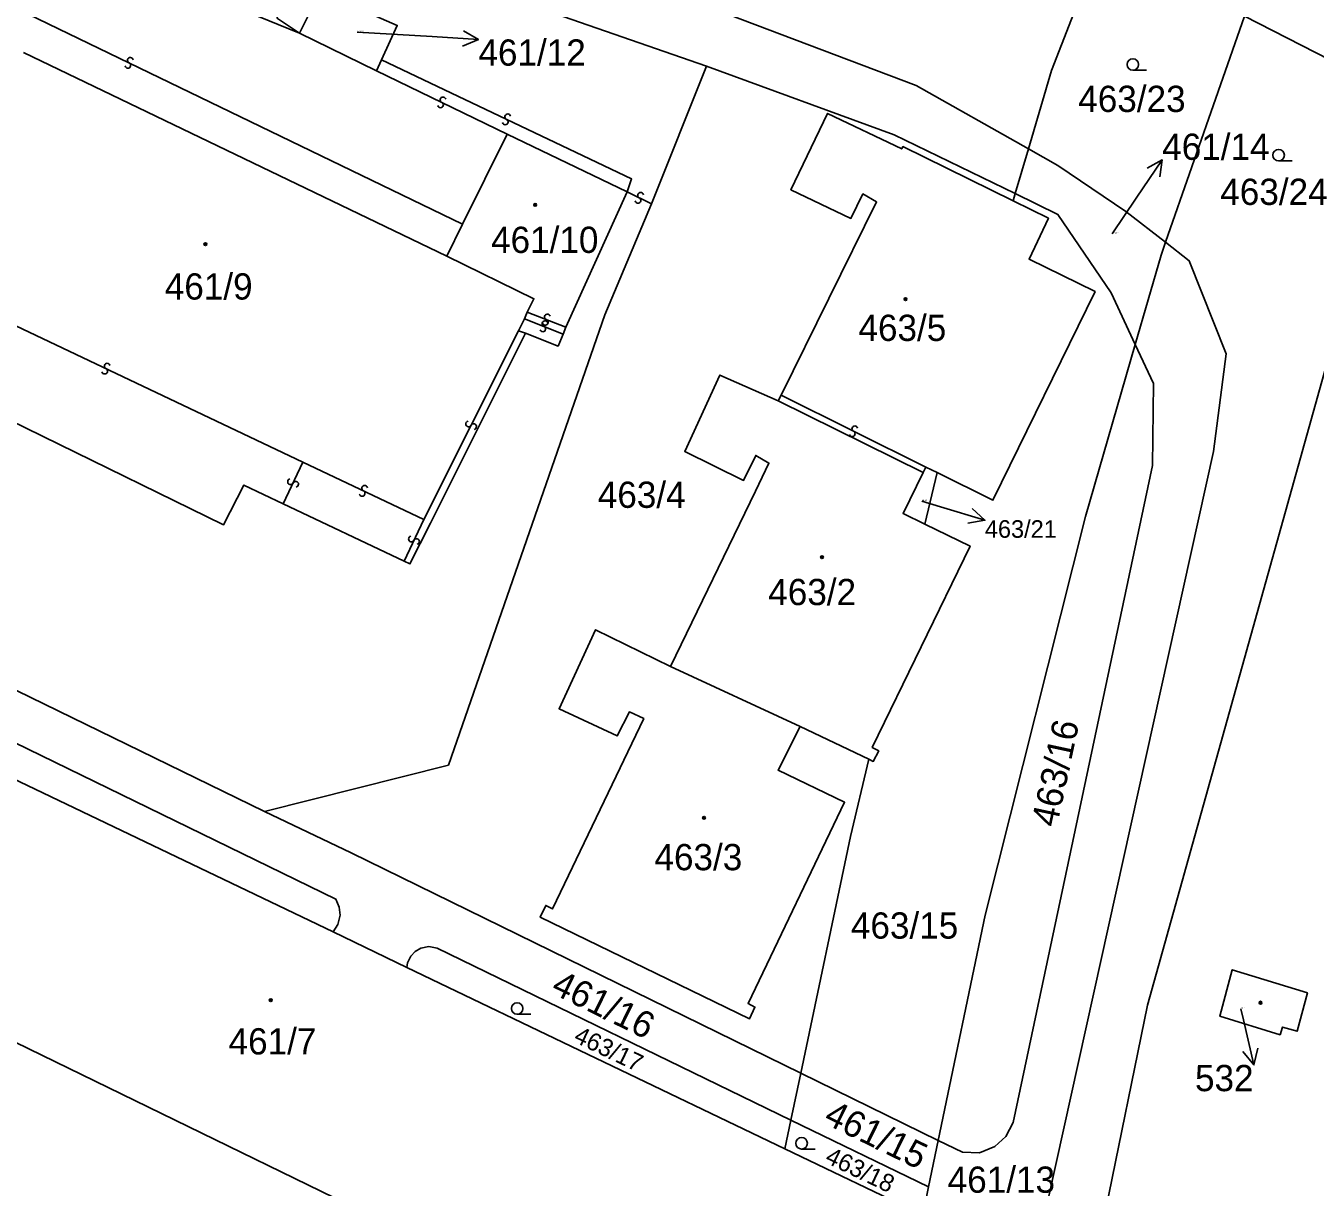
# Model space of a CAD drawing. Extents: x -600309 to -598967, y -1161267 to -1160292.
# Drawn here: x -599929.1 to -599845.6, y -1160957.9 to -1160882.7 of the extents above; entities that cross this region are included whole.
import ezdxf

# ---------------------------------------------------------------- set-up
doc = ezdxf.new("R2010")
doc.units = 0
for name, color, linetype in [('Level 1', 7, 'Continuous'), ('Level 13', 7, 'Continuous'), ('Level 3', 7, 'Continuous'), ('Level 4', 7, 'Continuous'), ('Level 5', 7, 'Continuous'), ('Level 57', 7, 'Continuous'), ('Level 60', 7, 'Continuous')]:
    doc.layers.add(name, color=color, linetype=linetype)

msp = doc.modelspace()

# ---------------------------------------------------------------- linework, layer by layer
at = {"layer": 'Level 1'}
for points in [[(-599926.79, -1160876.87), (-599911.34, -1160883.18)], [(-599864.14, -1160890.66), (-599862.65, -1160885.6), (-599859.41, -1160877.25)], [(-599884.98, -1160885.32), (-599898.64, -1160880.57), (-599911.5, -1160879.37), (-599912.15, -1160879.63), (-599912.61, -1160880.25), (-599912.84, -1160880.95), (-599912.94, -1160881.6), (-599912.78, -1160882.23), (-599911.34, -1160883.18)], [(-599906.03, -1160884.9), (-599905.01, -1160882.67), (-599910, -1160880.47), (-599911.34, -1160883.18)], [(-599864.14, -1160890.66), (-599871.41, -1160886.56), (-599883.62, -1160881.94)], [(-599876.36, -1161043.7), (-599856.42, -1160946.13), (-599839.99, -1160887.27), (-599850.14, -1160882.08)], [(-599850.14, -1160882.08), (-599855.26, -1160896.72)], [(-599911.34, -1160883.18), (-599906.36, -1160885.61)], [(-599929.22, -1160884.43), (-599901.8, -1160897.62)], [(-599906.36, -1160885.61), (-599906.03, -1160884.9)], [(-599884.98, -1160885.32), (-599888.54, -1160894.22)], [(-599884.98, -1160885.32), (-599872.83, -1160889.75), (-599865, -1160893.56)], [(-599865.14, -1160894.03), (-599872.27, -1160890.52), (-599872.34, -1160890.67), (-599877.15, -1160888.37), (-599879.52, -1160893.32), (-599875.64, -1160895.17), (-599874.86, -1160893.59), (-599873.97, -1160894.1), (-599880.16, -1160906.63)], [(-599897.9, -1160889.71), (-599900.78, -1160895.55)], [(-599897.9, -1160889.71), (-599890.13, -1160893.45)], [(-599865, -1160893.56), (-599864.14, -1160890.66)], [(-599864.14, -1160890.66), (-599862.23, -1160891.74), (-599857.83, -1160894.72), (-599855.26, -1160896.72)], [(-599890.13, -1160893.45), (-599894.1, -1160902.21)], [(-599865.14, -1160894.03), (-599865, -1160893.56)], [(-599865, -1160893.56), (-599862.23, -1160894.91), (-599858.78, -1160900), (-599857.22, -1160903.33)], [(-599888.54, -1160894.22), (-599891.57, -1160901.42), (-599901.7, -1160930.58), (-599913.62, -1160933.59)], [(-599870.06, -1160911.64), (-599866.44, -1160913.43), (-599859.83, -1160899.91), (-599864.1, -1160897.82), (-599862.85, -1160895.16), (-599865.14, -1160894.03)], [(-599901.8, -1160897.62), (-599900.78, -1160895.55)], [(-599855.26, -1160896.72), (-599853.73, -1160897.91), (-599851.34, -1160903.95), (-599852.15, -1160910.27), (-599865.26, -1160969.53), (-599867.01, -1160974.06), (-599869.25, -1160978.32), (-599874.2, -1160983.28), (-599876.14, -1160984.81)], [(-599855.26, -1160896.72), (-599855.55, -1160897.55), (-599857.22, -1160903.33)], [(-599901.8, -1160897.62), (-599896.16, -1160900.38), (-599896.61, -1160901.24)], [(-599912.4, -1160913.66), (-599914.96, -1160912.44), (-599916.27, -1160915.02), (-599939.72, -1160903.54), (-599937.18, -1160898.6)], [(-599896.61, -1160901.24), (-599896.77, -1160901.67)], [(-599896.77, -1160901.67), (-599897.16, -1160902.46)], [(-599896.71, -1160902.61), (-599902.87, -1160914.92), (-599904.19, -1160917.55), (-599904.57, -1160917.37)], [(-599896.71, -1160902.61), (-599897.16, -1160902.46)], [(-599894.28, -1160902.66), (-599894.6, -1160903.44), (-599896.71, -1160902.61)], [(-599894.1, -1160902.21), (-599894.28, -1160902.66)], [(-599857.22, -1160903.33), (-599860.44, -1160914.47), (-599866.94, -1160940.3), (-599869.98, -1160954.89)], [(-599869.98, -1160954.89), (-599868.42, -1160955.66), (-599867.32, -1160955.69), (-599866.32, -1160955.29), (-599865.6, -1160954.64), (-599865.13, -1160953.72), (-599856.1, -1160911.17), (-599856.04, -1160905.86), (-599857.22, -1160903.33)], [(-599880.34, -1160906.99), (-599884.12, -1160905.32), (-599886.4, -1160910.28), (-599882.59, -1160912.14), (-599881.8, -1160910.52), (-599880.95, -1160911.02), (-599881.82, -1160912.83), (-599887.31, -1160924.2)], [(-599880.16, -1160906.63), (-599880.34, -1160906.99)], [(-599870.96, -1160911.64), (-599880.34, -1160906.99)], [(-599870.96, -1160911.64), (-599870.78, -1160911.28)], [(-599870.78, -1160911.28), (-599870.06, -1160911.64)], [(-599913.62, -1160933.59), (-599947.48, -1160917.06), (-599954.55, -1160914.98), (-599959.86, -1160912.1)], [(-599870.85, -1160914.97), (-599872.26, -1160914.29), (-599870.96, -1160911.64)], [(-599870.85, -1160914.97), (-599870.06, -1160911.64)], [(-599912.4, -1160913.66), (-599904.57, -1160917.37)], [(-599961.32, -1160914.96), (-599954.91, -1160918.2), (-599948.9, -1160919.82), (-599908.99, -1160939.27), (-599908.77, -1160939.79), (-599908.72, -1160940.3), (-599908.87, -1160940.9), (-599909.16, -1160941.37)], [(-599874.48, -1160930.2), (-599874.19, -1160930.34), (-599873.83, -1160929.66), (-599874.25, -1160929.44), (-599867.92, -1160916.4), (-599870.85, -1160914.97)], [(-599909.16, -1160941.37), (-599949.81, -1160921.93)], [(-599887.31, -1160924.2), (-599892.18, -1160921.81), (-599894.54, -1160926.93), (-599890.77, -1160928.69), (-599889.98, -1160927.14), (-599889.05, -1160927.57), (-599894.96, -1160939.89), (-599895.4, -1160939.67), (-599895.76, -1160940.43), (-599882.21, -1160947.02), (-599881.85, -1160946.25), (-599882.3, -1160946.03), (-599876.05, -1160932.99), (-599880.35, -1160930.9), (-599878.93, -1160928.08)], [(-599878.93, -1160928.08), (-599887.31, -1160924.2)], [(-599878.93, -1160928.08), (-599874.48, -1160930.2)], [(-599878.88, -1160950.53), (-599875.67, -1160935.2), (-599874.48, -1160930.2)], [(-599878.88, -1160950.53), (-599908, -1160936.27), (-599913.62, -1160933.59)], [(-599944.44, -1160941.38), (-599883.21, -1160971.22)], [(-599909.16, -1160941.37), (-599904.4, -1160943.7)], [(-599879.52, -1160953.57), (-599902.42, -1160942.44), (-599902.98, -1160942.33), (-599903.48, -1160942.44), (-599903.86, -1160942.65), (-599904.14, -1160942.96), (-599904.35, -1160943.38), (-599904.4, -1160943.7)], [(-599879.91, -1160955.44), (-599904.4, -1160943.7)], [(-599850.94, -1160943.83), (-599846.08, -1160945.33), (-599846.74, -1160947.82), (-599847.68, -1160947.55), (-599847.85, -1160948.05), (-599851.75, -1160946.85), (-599850.94, -1160943.83)], [(-599879.52, -1160953.57), (-599878.88, -1160950.53)], [(-599878.88, -1160950.53), (-599869.98, -1160954.89)], [(-599879.91, -1160955.44), (-599879.52, -1160953.57)], [(-599879.52, -1160953.57), (-599870.61, -1160957.9)], [(-599871, -1160959.71), (-599879.91, -1160955.44)], [(-599869.98, -1160954.89), (-599870.61, -1160957.9)], [(-599870.61, -1160957.9), (-599870.86, -1160959.09)]]:
    msp.add_lwpolyline(points, dxfattribs=at)
at = {"layer": 'Level 13'}
for centre, start, end in [((-599922.462, -1160885.265), 191.55521, 63.65321), ((-599922.299, -1160884.935), 11.34075, 243.93075), ((-599902.212, -1160887.825), 191.51635, 63.61434), ((-599902.049, -1160887.495), 11.30189, 243.89189), ((-599898.02, -1160888.926), 191.66472, 64.25472), ((-599897.859, -1160888.594), 11.87918, 243.97717), ((-599889.258, -1160893.675), 11.53291, 243.6309), ((-599889.421, -1160894.005), 191.31845, 63.90845), ((-599895.589, -1160902.331), 195.47599, 68.06599), ((-599895.45, -1160901.989), 15.69044, 247.78844), ((-599895.427, -1160901.901), 196.02904, 68.61904), ((-599895.292, -1160901.559), 16.2435, 248.3415), ((-599923.799, -1160904.734), 11.99569, 244.09369), ((-599923.96, -1160905.066), 191.78124, 64.37124), ((-599900.394, -1160908.487), 100.51826, 333.10826), ((-599900.066, -1160908.654), 280.73271, 152.83071), ((-599875.388, -1160908.795), 10.78903, 243.37903), ((-599875.553, -1160909.124), 191.00348, 63.10148), ((-599911.926, -1160912.229), 102.00832, 334.10631), ((-599911.594, -1160912.39), 281.79386, 154.38386), ((-599907.291, -1160912.986), 191.96054, 64.05853), ((-599907.13, -1160912.654), 11.74608, 244.33608), ((-599904.096, -1160915.939), 101.92593, 334.02393), ((-599903.764, -1160916.1), 281.71147, 154.30147)]:
    msp.add_arc(centre, 0.184, start, end, dxfattribs=at)
at = {"layer": 'Level 3'}
for points in [[(-599900.78, -1160895.55), (-599943.98, -1160874.65)], [(-599906.03, -1160884.9), (-599889.84, -1160892.62), (-599890.13, -1160893.45)], [(-599897.9, -1160889.71), (-599906.36, -1160885.61)], [(-599890.13, -1160893.45), (-599888.54, -1160894.22)], [(-599936.65, -1160898.85), (-599911.12, -1160910.96)], [(-599896.61, -1160901.24), (-599894.1, -1160902.21)], [(-599896.77, -1160901.67), (-599894.28, -1160902.66)], [(-599897.16, -1160902.46), (-599903.29, -1160914.68)], [(-599870.78, -1160911.28), (-599880.16, -1160906.63)], [(-599912.4, -1160913.66), (-599911.12, -1160910.96)], [(-599903.29, -1160914.68), (-599911.12, -1160910.96)], [(-599904.57, -1160917.37), (-599903.29, -1160914.68)]]:
    msp.add_lwpolyline(points, dxfattribs=at)
at = {"layer": 'Level 5'}
for p, q in [((-599857.38, -1160885.58), (-599856.505, -1160885.58)), ((-599847.94, -1160891.45), (-599847.065, -1160891.45)), ((-599897.25, -1160946.72), (-599896.375, -1160946.72)), ((-599878.83, -1160955.45), (-599877.955, -1160955.45))]:
    msp.add_line(p, q, dxfattribs=at)
for centre, radius in [((-599857.38, -1160885.205), 0.375), ((-599847.94, -1160891.075), 0.375), ((-599896.08, -1160894.3), 0.09), ((-599896.08, -1160894.3), 0.0521), ((-599917.44, -1160896.84), 0.09), ((-599917.44, -1160896.84), 0.0521), ((-599872.1, -1160900.4), 0.09), ((-599872.1, -1160900.4), 0.0521), ((-599877.51, -1160917.12), 0.09), ((-599877.51, -1160917.12), 0.0521), ((-599885.15, -1160933.99), 0.09), ((-599885.15, -1160933.99), 0.0521), ((-599913.21, -1160945.81), 0.09), ((-599913.21, -1160945.81), 0.0521), ((-599897.25, -1160946.345), 0.375), ((-599849.11, -1160945.97), 0.09), ((-599849.11, -1160945.97), 0.0521), ((-599878.83, -1160955.075), 0.375)]:
    msp.add_circle(centre, radius, dxfattribs=at)
at = {"layer": 'Level 57'}
for p, q in [((-599907.61, -1160883.11), (-599902.753, -1160883.401)), ((-599902.753, -1160883.401), (-599899.758, -1160883.58)), ((-599857.161, -1160893.865), (-599855.48, -1160891.38)), ((-599858.72, -1160896.17), (-599857.161, -1160893.865)), ((-599871.05, -1160913.48), (-599869.835, -1160913.849)), ((-599869.835, -1160913.849), (-599866.964, -1160914.72)), ((-599850.39, -1160946.36), (-599850.222, -1160947.079)), ((-599850.222, -1160947.079), (-599849.54, -1160950))]:
    msp.add_line(p, q, dxfattribs=at)
for points in [[(-599900.727, -1160883.021), (-599899.758, -1160883.58), (-599900.786, -1160884.02)], [(-599856.455, -1160891.928), (-599855.48, -1160891.38), (-599855.626, -1160892.489)], [(-599867.776, -1160913.951), (-599866.964, -1160914.72), (-599868.066, -1160914.908)], [(-599849.28, -1160948.913), (-599849.54, -1160950), (-599850.254, -1160949.14)]]:
    msp.add_lwpolyline(points, dxfattribs=at)
at = {"layer": 'Level 60'}
for points in [[(-599844.27, -1160965.95), (-599860.84, -1161044.91), (-599861.52, -1161044.73), (-599862.56, -1161045.91), (-599874.48, -1161043.99), (-599876.36, -1161043.7), (-599856.42, -1160946.13), (-599839.99, -1160887.27), (-599850.14, -1160882.08), (-599827.83, -1160814.61), (-599810.16, -1160810.02), (-599816.36, -1160847.18), (-599843.15, -1160960.89)], [(-599864.14, -1160890.66), (-599871.41, -1160886.56), (-599883.62, -1160881.94), (-599877.9, -1160867.65), (-599870.48, -1160871.51), (-599865.02, -1160874.31), (-599859.41, -1160877.25), (-599862.65, -1160885.6)], [(-599911.34, -1160883.18), (-599926.79, -1160876.87), (-599921.45, -1160877.01), (-599918.37, -1160876.66), (-599915.43, -1160876.17), (-599899.05, -1160876.78), (-599883.62, -1160881.94), (-599871.41, -1160886.56), (-599864.14, -1160890.66), (-599865, -1160893.56), (-599872.83, -1160889.75), (-599884.98, -1160885.32), (-599898.64, -1160880.57), (-599911.5, -1160879.37), (-599912.15, -1160879.63), (-599912.61, -1160880.25), (-599912.84, -1160880.95), (-599912.94, -1160881.6), (-599912.78, -1160882.23)], [(-599862.23, -1160891.74), (-599864.14, -1160890.66), (-599862.65, -1160885.6), (-599859.41, -1160877.25), (-599850.14, -1160882.08), (-599855.26, -1160896.72), (-599857.83, -1160894.72)], [(-599910, -1160880.47), (-599905.01, -1160882.67), (-599906.03, -1160884.9), (-599906.36, -1160885.61), (-599911.34, -1160883.18)], [(-599853.73, -1160897.91), (-599855.26, -1160896.72), (-599850.14, -1160882.08), (-599839.99, -1160887.27), (-599856.42, -1160946.13), (-599876.36, -1161043.7), (-599887.83, -1161041.95), (-599885.79, -1161033.71), (-599884.69, -1161027.98), (-599875.08, -1161031.22), (-599871.19, -1161000.25), (-599876.49, -1160986.49), (-599876.14, -1160984.81), (-599874.2, -1160983.28), (-599869.25, -1160978.32), (-599867.01, -1160974.06), (-599865.26, -1160969.53), (-599852.15, -1160910.27), (-599851.34, -1160903.95)], [(-599888.54, -1160894.22), (-599884.98, -1160885.32), (-599872.83, -1160889.75), (-599865, -1160893.56), (-599865.14, -1160894.03), (-599872.27, -1160890.52), (-599872.34, -1160890.67), (-599877.15, -1160888.37), (-599879.52, -1160893.32), (-599875.64, -1160895.17), (-599874.86, -1160893.59), (-599873.97, -1160894.1), (-599880.16, -1160906.63), (-599880.34, -1160906.99), (-599884.12, -1160905.32), (-599886.4, -1160910.28), (-599882.59, -1160912.14), (-599881.8, -1160910.52), (-599880.95, -1160911.02), (-599881.82, -1160912.83), (-599887.31, -1160924.2), (-599892.18, -1160921.81), (-599894.54, -1160926.93), (-599890.77, -1160928.69), (-599889.98, -1160927.14), (-599889.05, -1160927.57), (-599894.96, -1160939.89), (-599895.4, -1160939.67), (-599895.76, -1160940.43), (-599882.21, -1160947.02), (-599881.85, -1160946.25), (-599882.3, -1160946.03), (-599876.05, -1160932.99), (-599880.35, -1160930.9), (-599878.93, -1160928.08), (-599874.48, -1160930.2), (-599875.67, -1160935.2), (-599878.88, -1160950.53), (-599908, -1160936.27), (-599913.62, -1160933.59), (-599901.7, -1160930.58), (-599891.57, -1160901.42)], [(-599872.34, -1160890.67), (-599872.27, -1160890.52), (-599865.14, -1160894.03), (-599862.85, -1160895.16), (-599864.1, -1160897.82), (-599859.83, -1160899.91), (-599866.44, -1160913.43), (-599870.06, -1160911.64), (-599870.78, -1160911.28), (-599870.96, -1160911.64), (-599880.34, -1160906.99), (-599880.16, -1160906.63), (-599873.97, -1160894.1), (-599874.86, -1160893.59), (-599875.64, -1160895.17), (-599879.52, -1160893.32), (-599877.15, -1160888.37)], [(-599896.16, -1160900.38), (-599901.8, -1160897.62), (-599900.78, -1160895.55), (-599897.9, -1160889.71), (-599890.13, -1160893.45), (-599894.1, -1160902.21), (-599894.28, -1160902.66), (-599894.6, -1160903.44), (-599896.71, -1160902.61), (-599897.16, -1160902.46), (-599896.77, -1160901.67), (-599896.61, -1160901.24)], [(-599865, -1160893.56), (-599864.14, -1160890.66), (-599862.23, -1160891.74), (-599857.83, -1160894.72), (-599855.26, -1160896.72), (-599855.55, -1160897.55), (-599857.22, -1160903.33), (-599858.78, -1160900), (-599862.23, -1160894.91)], [(-599878.88, -1160950.53), (-599875.67, -1160935.2), (-599874.48, -1160930.2), (-599874.19, -1160930.34), (-599873.83, -1160929.66), (-599874.25, -1160929.44), (-599867.92, -1160916.4), (-599870.85, -1160914.97), (-599870.06, -1160911.64), (-599866.44, -1160913.43), (-599859.83, -1160899.91), (-599864.1, -1160897.82), (-599862.85, -1160895.16), (-599865.14, -1160894.03), (-599865, -1160893.56), (-599862.23, -1160894.91), (-599858.78, -1160900), (-599857.22, -1160903.33), (-599860.44, -1160914.47), (-599866.94, -1160940.3), (-599869.98, -1160954.89)], [(-599860.44, -1160914.47), (-599857.22, -1160903.33), (-599856.04, -1160905.86), (-599856.1, -1160911.17), (-599865.13, -1160953.72), (-599865.6, -1160954.64), (-599866.32, -1160955.29), (-599867.32, -1160955.69), (-599868.42, -1160955.66), (-599869.98, -1160954.89), (-599866.94, -1160940.3)], [(-599884.12, -1160905.32), (-599880.34, -1160906.99), (-599870.96, -1160911.64), (-599872.26, -1160914.29), (-599870.85, -1160914.97), (-599867.92, -1160916.4), (-599874.25, -1160929.44), (-599873.83, -1160929.66), (-599874.19, -1160930.34), (-599874.48, -1160930.2), (-599878.93, -1160928.08), (-599887.31, -1160924.2), (-599881.82, -1160912.83), (-599880.95, -1160911.02), (-599881.8, -1160910.52), (-599882.59, -1160912.14), (-599886.4, -1160910.28)], [(-599870.06, -1160911.64), (-599870.85, -1160914.97), (-599872.26, -1160914.29), (-599870.96, -1160911.64), (-599870.78, -1160911.28)], [(-599878.88, -1160950.53), (-599879.52, -1160953.57), (-599902.42, -1160942.44), (-599902.98, -1160942.33), (-599903.48, -1160942.44), (-599903.86, -1160942.65), (-599904.14, -1160942.96), (-599904.35, -1160943.38), (-599904.4, -1160943.7), (-599909.16, -1160941.37), (-599908.87, -1160940.9), (-599908.72, -1160940.3), (-599908.77, -1160939.79), (-599908.99, -1160939.27), (-599948.9, -1160919.82), (-599954.91, -1160918.2), (-599961.32, -1160914.96), (-599959.86, -1160912.1), (-599954.55, -1160914.98), (-599947.48, -1160917.06), (-599913.62, -1160933.59), (-599908, -1160936.27)], [(-599909.16, -1160941.37), (-599949.81, -1160921.93), (-599952.84, -1160920.48), (-599961.87, -1160916.05), (-599961.32, -1160914.96), (-599954.91, -1160918.2), (-599948.9, -1160919.82), (-599908.99, -1160939.27), (-599908.77, -1160939.79), (-599908.72, -1160940.3), (-599908.87, -1160940.9)], [(-599949.81, -1160921.93), (-599909.16, -1160941.37), (-599904.4, -1160943.7), (-599879.91, -1160955.44), (-599871, -1160959.71), (-599871.36, -1160961.41), (-599877.5, -1160974), (-599883.21, -1160971.22), (-599944.44, -1160941.38), (-599956.45, -1160935.52)], [(-599892.18, -1160921.81), (-599887.31, -1160924.2), (-599878.93, -1160928.08), (-599880.35, -1160930.9), (-599876.05, -1160932.99), (-599882.3, -1160946.03), (-599881.85, -1160946.25), (-599882.21, -1160947.02), (-599895.76, -1160940.43), (-599895.4, -1160939.67), (-599894.96, -1160939.89), (-599889.05, -1160927.57), (-599889.98, -1160927.14), (-599890.77, -1160928.69), (-599894.54, -1160926.93)], [(-599879.52, -1160953.57), (-599879.91, -1160955.44), (-599904.4, -1160943.7), (-599904.35, -1160943.38), (-599904.14, -1160942.96), (-599903.86, -1160942.65), (-599903.48, -1160942.44), (-599902.98, -1160942.33), (-599902.42, -1160942.44)], [(-599850.94, -1160943.83), (-599846.08, -1160945.33), (-599846.74, -1160947.82), (-599847.68, -1160947.55), (-599847.85, -1160948.05), (-599851.75, -1160946.85)], [(-599846.08, -1160945.33), (-599850.94, -1160943.83), (-599851.75, -1160946.85), (-599847.85, -1160948.05), (-599847.68, -1160947.55), (-599846.74, -1160947.82)], [(-599879.52, -1160953.57), (-599878.88, -1160950.53), (-599869.98, -1160954.89), (-599870.61, -1160957.9)], [(-599879.91, -1160955.44), (-599879.52, -1160953.57), (-599870.61, -1160957.9), (-599870.86, -1160959.09), (-599871, -1160959.71)]]:
    msp.add_lwpolyline(points, close=True, dxfattribs=at)
for points in [[(-599936.85, -1160871.97), (-599926.79, -1160876.87), (-599911.34, -1160883.18), (-599906.36, -1160885.61), (-599906.03, -1160884.9), (-599905.01, -1160882.67), (-599910, -1160880.47), (-599911.34, -1160883.18), (-599912.78, -1160882.23), (-599912.94, -1160881.6), (-599912.84, -1160880.95), (-599912.61, -1160880.25), (-599912.15, -1160879.63), (-599911.5, -1160879.37), (-599898.64, -1160880.57), (-599884.98, -1160885.32), (-599888.54, -1160894.22), (-599891.57, -1160901.42), (-599901.7, -1160930.58), (-599913.62, -1160933.59), (-599947.48, -1160917.06)], [(-599939.72, -1160903.54), (-599916.27, -1160915.02), (-599914.96, -1160912.44), (-599912.4, -1160913.66), (-599904.57, -1160917.37), (-599904.19, -1160917.55), (-599902.87, -1160914.92), (-599896.71, -1160902.61), (-599894.6, -1160903.44), (-599894.28, -1160902.66), (-599894.1, -1160902.21), (-599890.13, -1160893.45), (-599897.9, -1160889.71), (-599900.78, -1160895.55), (-599901.8, -1160897.62), (-599929.22, -1160884.43)], [(-599929.22, -1160884.43), (-599901.8, -1160897.62), (-599896.16, -1160900.38), (-599896.61, -1160901.24), (-599896.77, -1160901.67), (-599897.16, -1160902.46), (-599896.71, -1160902.61), (-599902.87, -1160914.92), (-599904.19, -1160917.55), (-599904.57, -1160917.37), (-599912.4, -1160913.66), (-599914.96, -1160912.44), (-599916.27, -1160915.02), (-599939.72, -1160903.54)], [(-599870.86, -1160959.09), (-599870.61, -1160957.9), (-599869.98, -1160954.89), (-599868.42, -1160955.66), (-599867.32, -1160955.69), (-599866.32, -1160955.29), (-599865.6, -1160954.64), (-599865.13, -1160953.72), (-599856.1, -1160911.17), (-599856.04, -1160905.86), (-599857.22, -1160903.33), (-599855.55, -1160897.55), (-599855.26, -1160896.72), (-599853.73, -1160897.91), (-599851.34, -1160903.95), (-599852.15, -1160910.27), (-599865.26, -1160969.53)], [(-600019.43, -1160960.81), (-600016.81, -1160953.62), (-600013.23, -1160955.09), (-599975.8, -1160953.73), (-599963.37, -1160946.18), (-599962.39, -1160945.92), (-599944.44, -1160941.38), (-599883.21, -1160971.22)]]:
    msp.add_lwpolyline(points, dxfattribs=at)

# ---------------------------------------------------------------- texts
at = {"layer": 'Level 4'}
for s, height, p in [('461/12', 0.1, (-599907.61, -1160883.11)), ('463/23', 1.7, (-599860.916, -1160888.28)), ('463/24', 1.7, (-599851.719, -1160894.3)), ('461/10', 1.7, (-599898.94, -1160897.41)), ('461/14', 0.1, (-599858.72, -1160896.17)), ('461/9', 1.7, (-599920.07, -1160900.43)), ('463/5', 1.7, (-599875.15, -1160903.11)), ('463/4', 1.7, (-599892.03, -1160913.92)), ('463/21', 0.1, (-599871.05, -1160913.48)), ('463/2', 1.7, (-599880.99, -1160920.22)), ('463/3', 1.7, (-599888.36, -1160937.39)), ('463/15', 1.7, (-599875.639, -1160941.82)), ('532', 0.1, (-599850.39, -1160946.36)), ('461/7', 1.7, (-599915.94, -1160949.32)), ('461/13', 1.7, (-599869.37, -1160958.28))]:
    msp.add_text(s, height=height, dxfattribs=at).set_placement(p)
for s, height, rotation, p in [('463/16', 1.7, 77.89986, (-599862.304, -1160934.661)), ('461/16', 1.7, 333.90009, (-599895.135, -1160945.31)), ('463/17', 1.14, 334.39266, (-599893.657, -1160948.468)), ('461/15', 1.7, 333.90009, (-599877.482, -1160953.742)), ('463/18', 1.14, 334.39266, (-599877.379, -1160956.293))]:
    msp.add_text(s, height=height, rotation=rotation, dxfattribs=at).set_placement(p)
at = {"layer": 'Level 57'}
for s, height, p in [('461/12', 1.7, (-599899.758, -1160885.28)), ('461/14', 1.7, (-599855.48, -1160891.38)), ('463/21', 1.14, (-599866.965, -1160915.86)), ('532', 1.7, (-599853.355, -1160951.7))]:
    msp.add_text(s, height=height, dxfattribs=at).set_placement(p)

doc.saveas('drawing.dxf')
